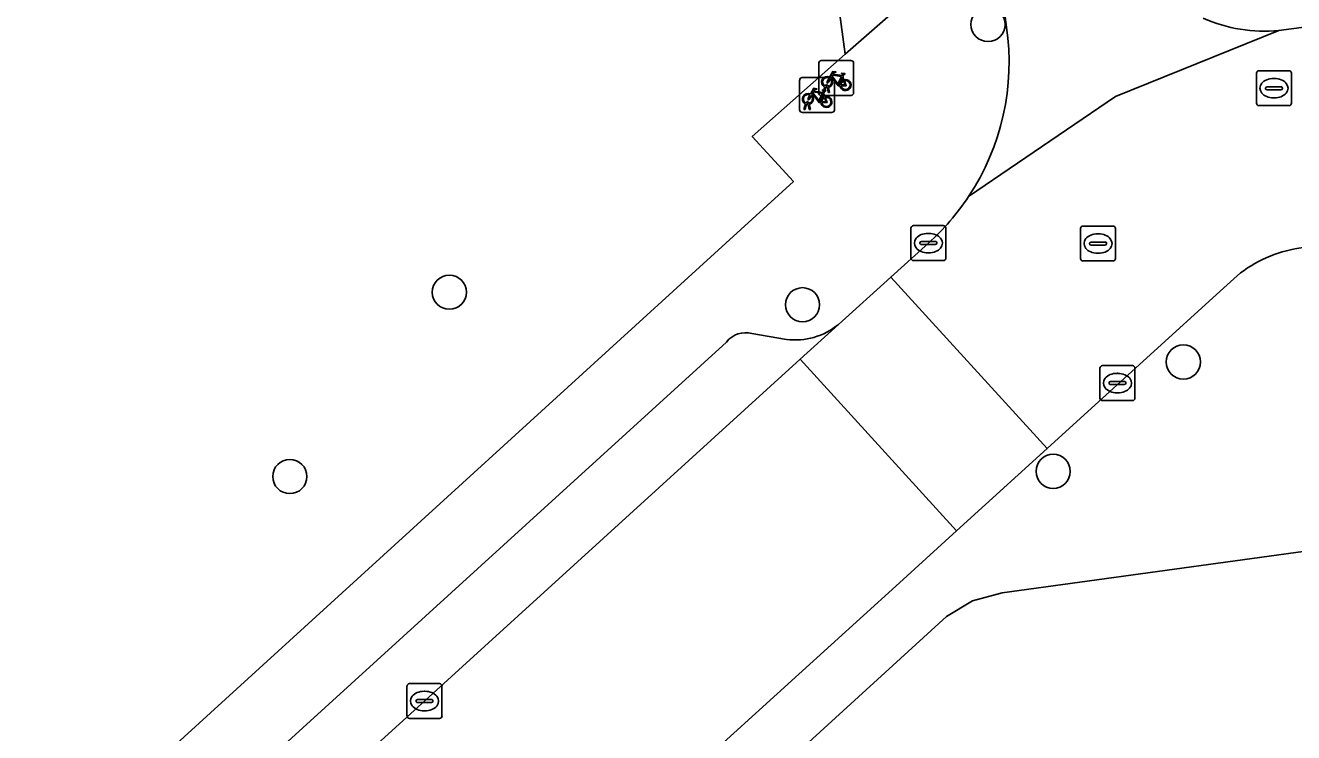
# Model space of a CAD drawing. Extents: x 163147 to 163550, y 380933 to 381639.
# Drawn here: x 163247.22 to 163283.48, y 381273.27 to 381293.5 of the extents above; entities that cross this region are included whole.
import ezdxf

# ---------------------------------------------------------------- set-up
doc = ezdxf.new("R2010")
doc.units = 0
for name, color, linetype in [('IMGEO_Boom', 7, 'Continuous'), ('IMGEO_Erf', 7, 'Continuous'), ('IMGEO_Fietsenrek', 7, 'Continuous'), ('IMGEO_Kolk', 7, 'Continuous'), ('IMGEO_Parkeervlak_open', 7, 'Continuous'), ('IMGEO_Rijbaan_lokaal_open', 7, 'Continuous'), ('IMGEO_Rioolput', 7, 'Continuous'), ('IMGEO_Voetpad_open', 7, 'Continuous')]:
    doc.layers.add(name, color=color, linetype=linetype)

msp = doc.modelspace()

# ---------------------------------------------------------------- linework, layer by layer
at = {"layer": 'IMGEO_Boom'}
for centre in [(163274.742, 381293.528), (163259.341, 381285.869), (163269.438, 381285.511), (163280.328, 381283.875), (163276.605, 381280.745), (163254.778, 381280.597)]:
    msp.add_circle(centre, 0.489, dxfattribs=at)
at = {"layer": 'IMGEO_Erf'}
for points in [[(163198.814, 381224.874), (163226.368, 381250), (163269.177, 381289.036), (163267.999, 381290.328), (163270.661, 381292.68), (163258.396, 381383.641)], [(163307.649, 381280.326), (163304.953, 381279.953), (163305.514, 381275.891), (163303.016, 381275.546), (163300.285, 381275.168), (163299.722, 381279.239), (163297.285, 381278.902), (163294.624, 381278.534), (163295.192, 381274.427), (163292.843, 381274.103), (163292.658, 381274.078), (163292.832, 381272.79), (163290.147, 381272.418), (163289.582, 381276.503), (163286.921, 381276.136), (163286.609, 381278.441), (163286.554, 381278.836), (163284.028, 381278.488), (163275.144, 381277.265), (163274.301, 381277.041), (163273.554, 381276.589), (163260.303, 381264.494), (163260.154, 381264.566), (163247.371, 381253.054)]]:
    msp.add_lwpolyline(points, dxfattribs=at)
at = {"layer": 'IMGEO_Fietsenrek'}
for p, q in [((163269.9, 381291.571), (163269.9, 381292.412)), ((163269.9, 381292.412), (163269.9, 381291.571)), ((163269.975, 381292.496), (163270.816, 381292.496)), ((163270.816, 381292.496), (163269.975, 381292.496)), ((163270.9, 381292.421), (163270.9, 381291.58)), ((163270.9, 381291.58), (163270.9, 381292.421)), ((163270.587, 381292.045), (163270.623, 381291.95)), ((163269.353, 381291.088), (163269.353, 381291.929)), ((163269.353, 381291.929), (163269.353, 381291.088)), ((163269.428, 381292.013), (163270.269, 381292.013)), ((163270.269, 381292.013), (163269.428, 381292.013)), ((163270.027, 381291.58), (163270.066, 381291.74)), ((163270.096, 381291.728), (163270.061, 381291.58)), ((163270.138, 381291.752), (163270.137, 381291.756)), ((163270.179, 381291.58), (163270.145, 381291.722)), ((163270.169, 381291.763), (163270.17, 381291.756)), ((163270.177, 381291.726), (163270.212, 381291.58)), ((163270.353, 381291.938), (163270.353, 381291.097)), ((163270.353, 381291.097), (163270.353, 381291.938)), ((163270.825, 381291.496), (163269.984, 381291.496)), ((163269.984, 381291.496), (163270.825, 381291.496)), ((163270.061, 381291.58), (163270.027, 381291.58)), ((163270.04, 381291.562), (163270.076, 381291.467)), ((163270.212, 381291.58), (163270.179, 381291.58)), ((163270.278, 381291.013), (163269.437, 381291.013)), ((163269.437, 381291.013), (163270.278, 381291.013)), ((163269.48, 381291.097), (163269.519, 381291.257)), ((163269.514, 381291.097), (163269.48, 381291.097)), ((163269.549, 381291.245), (163269.514, 381291.097)), ((163269.591, 381291.269), (163269.59, 381291.273)), ((163269.632, 381291.097), (163269.598, 381291.239)), ((163269.622, 381291.28), (163269.623, 381291.273)), ((163269.63, 381291.243), (163269.665, 381291.097)), ((163269.665, 381291.097), (163269.632, 381291.097))]:
    msp.add_line(p, q, dxfattribs=at)
for points in [[(163270.213, 381292.022), (163270.308, 381292.186), (163270.394, 381292.172), (163270.396, 381292.163), (163270.34, 381292.152), (163270.313, 381292.107), (163270.569, 381292.066)], [(163270.556, 381292.041), (163270.299, 381292.082), (163270.282, 381292.053), (163270.449, 381291.833), (163270.556, 381292.041)], [(163270.569, 381292.066), (163270.594, 381292.115), (163270.588, 381292.119), (163270.565, 381292.123), (163270.553, 381292.13), (163270.552, 381292.133), (163270.554, 381292.138), (163270.649, 381292.123), (163270.651, 381292.113), (163270.641, 381292.1), (163270.629, 381292.094), (163270.615, 381292.1), (163270.587, 381292.045)], [(163269.666, 381291.539), (163269.761, 381291.703), (163269.847, 381291.689), (163269.849, 381291.68), (163269.793, 381291.669), (163269.766, 381291.624), (163270.022, 381291.583)], [(163270.234, 381291.97), (163270.182, 381291.88), (163270.142, 381291.855), (163270.143, 381291.902), (163270.198, 381291.996)], [(163270.509, 381291.778), (163270.459, 381291.778), (163270.268, 381292.029), (163270.249, 381291.997)], [(163270.604, 381291.943), (163270.574, 381292.02), (163270.465, 381291.802), (163270.508, 381291.802)], [(163270.538, 381291.802), (163270.658, 381291.801), (163270.614, 381291.915)], [(163270.634, 381291.922), (163270.689, 381291.777), (163270.539, 381291.777)], [(163269.687, 381291.487), (163269.635, 381291.397), (163269.595, 381291.372), (163269.596, 381291.419), (163269.651, 381291.513)], [(163269.962, 381291.295), (163269.912, 381291.295), (163269.721, 381291.546), (163269.702, 381291.514)], [(163270.009, 381291.558), (163269.752, 381291.599), (163269.735, 381291.57), (163269.902, 381291.35), (163270.009, 381291.558)], [(163270.057, 381291.46), (163270.027, 381291.537), (163269.918, 381291.319), (163269.961, 381291.319)], [(163269.991, 381291.319), (163270.111, 381291.318), (163270.067, 381291.432)], [(163270.087, 381291.439), (163270.142, 381291.294), (163269.992, 381291.294)], [(163270.022, 381291.583), (163270.047, 381291.632), (163270.041, 381291.636), (163270.018, 381291.64), (163270.006, 381291.647), (163270.005, 381291.65), (163270.007, 381291.655), (163270.102, 381291.64), (163270.104, 381291.63), (163270.094, 381291.617), (163270.082, 381291.611), (163270.068, 381291.617), (163270.04, 381291.562)]]:
    msp.add_lwpolyline(points, dxfattribs=at)
for centre, radius, start, end in [((163269.978, 381292.418), 0.0779, 92.4484, 184.2845), ((163269.978, 381292.418), 0.0779, 92.4484, 184.2845), ((163270.822, 381292.418), 0.0779, 2.4484, 94.2845), ((163270.822, 381292.418), 0.0779, 2.4484, 94.2845), ((163270.14, 381291.881), 0.159, 62.6766, 242.1369), ((163269.431, 381291.935), 0.0779, 92.4484, 184.2845), ((163269.431, 381291.935), 0.0779, 92.4484, 184.2845), ((163270.14, 381291.881), 0.129, 63.3192, 238.903), ((163270.12, 381291.752), 0.0499, 12.8025, 158.6934), ((163270.14, 381291.881), 0.159, 253.9967, 271.7867), ((163270.12, 381291.752), 0.0174, 12.8025, 163.4502), ((163270.14, 381291.881), 0.129, 253.415, 269.0204), ((163270.14, 381291.881), 0.129, 283.6043, 43.4302), ((163270.14, 381291.881), 0.159, 283.5766, 46.6042), ((163270.275, 381291.935), 0.0779, 2.4484, 94.2845), ((163270.275, 381291.935), 0.0779, 2.4484, 94.2845), ((163270.667, 381291.797), 0.159, 113.3408, 178.3217), ((163270.667, 381291.797), 0.159, 187.0065, 105.7708), ((163270.667, 381291.797), 0.129, 113.923, 177.9556), ((163270.667, 381291.797), 0.129, 188.6715, 104.5883), ((163269.593, 381291.398), 0.159, 62.6766, 242.1369), ((163269.593, 381291.398), 0.129, 63.3192, 238.903), ((163269.573, 381291.269), 0.0499, 12.8025, 158.6934), ((163269.593, 381291.398), 0.129, 283.6043, 43.4302), ((163269.593, 381291.398), 0.159, 283.5766, 46.6042), ((163269.978, 381291.574), 0.0779, 182.4484, 274.2845), ((163269.978, 381291.574), 0.0779, 182.4484, 274.2845), ((163270.12, 381291.314), 0.159, 113.3408, 178.3217), ((163270.12, 381291.314), 0.159, 187.0065, 105.7708), ((163270.12, 381291.314), 0.129, 113.923, 177.9556), ((163270.12, 381291.314), 0.129, 188.6715, 104.5883), ((163270.822, 381291.574), 0.0779, 272.4484, 4.2845), ((163270.822, 381291.574), 0.0779, 272.4484, 4.2845), ((163269.431, 381291.091), 0.0779, 182.4484, 274.2845), ((163269.431, 381291.091), 0.0779, 182.4484, 274.2845), ((163269.593, 381291.398), 0.159, 253.9967, 271.7867), ((163269.573, 381291.269), 0.0174, 12.8025, 163.4502), ((163269.593, 381291.398), 0.129, 253.415, 269.0204), ((163270.275, 381291.091), 0.0779, 272.4484, 4.2845), ((163270.275, 381291.091), 0.0779, 272.4484, 4.2845)]:
    msp.add_arc(centre, radius, start, end, dxfattribs=at)
at = {"layer": 'IMGEO_Kolk'}
for p, q in [((163272.537, 381286.848), (163272.537, 381287.7)), ((163272.612, 381287.774), (163273.464, 381287.774)), ((163273.538, 381287.7), (163273.538, 381286.848)), ((163273.025, 381287.554), (163273.05, 381287.554)), ((163272.796, 381287.268), (163272.796, 381287.28)), ((163273.234, 381287.231), (163272.836, 381287.231)), ((163272.839, 381287.317), (163273.237, 381287.317)), ((163273.048, 381286.994), (163273.023, 381286.994)), ((163273.28, 381287.28), (163273.28, 381287.268)), ((163273.464, 381286.774), (163272.612, 381286.774)), ((163278.018, 381283.769), (163278.87, 381283.769)), ((163277.943, 381282.843), (163277.943, 381283.695)), ((163278.431, 381283.549), (163278.456, 381283.549)), ((163278.944, 381283.695), (163278.944, 381282.843)), ((163278.202, 381283.263), (163278.202, 381283.275)), ((163278.64, 381283.226), (163278.242, 381283.226)), ((163278.245, 381283.312), (163278.643, 381283.312)), ((163278.454, 381282.989), (163278.429, 381282.989)), ((163278.686, 381283.275), (163278.686, 381283.263)), ((163278.87, 381282.769), (163278.018, 381282.769)), ((163258.203, 381274.673), (163259.055, 381274.673)), ((163258.128, 381273.747), (163258.128, 381274.599)), ((163258.616, 381274.453), (163258.641, 381274.453)), ((163259.129, 381274.599), (163259.129, 381273.747)), ((163258.387, 381274.167), (163258.387, 381274.179)), ((163258.825, 381274.13), (163258.427, 381274.13)), ((163258.43, 381274.216), (163258.828, 381274.216)), ((163258.871, 381274.179), (163258.871, 381274.167)), ((163259.055, 381273.673), (163258.203, 381273.673)), ((163258.639, 381273.893), (163258.614, 381273.893))]:
    msp.add_line(p, q, dxfattribs=at)
for points in [[(163272.537, 381286.848), (163272.537, 381287.7)], [(163272.612, 381287.774), (163273.464, 381287.774)], [(163273.538, 381287.7), (163273.538, 381286.848)], [(163273.464, 381286.774), (163272.612, 381286.774)], [(163278.018, 381283.769), (163278.87, 381283.769)], [(163277.943, 381282.843), (163277.943, 381283.695)], [(163278.944, 381283.695), (163278.944, 381282.843)], [(163278.87, 381282.769), (163278.018, 381282.769)], [(163258.203, 381274.673), (163259.055, 381274.673)], [(163258.128, 381273.747), (163258.128, 381274.599)], [(163259.129, 381274.599), (163259.129, 381273.747)], [(163259.055, 381273.673), (163258.203, 381273.673)]]:
    msp.add_lwpolyline(points, dxfattribs=at)
for centre, radius, start, end in [((163272.614, 381287.698), 0.0765, 91.552, 178.448), ((163272.614, 381287.698), 0.0765, 91.552, 178.448), ((163273.462, 381287.698), 0.0765, 1.552, 88.448), ((163273.462, 381287.698), 0.0765, 1.552, 88.448), ((163272.836, 381287.277), 0.0403, 85.8775, 175.7526), ((163272.833, 381287.267), 0.0366, 178.938, 274.7102), ((163273.237, 381287.274), 0.043, 264.8664, 352.4533), ((163273.241, 381287.279), 0.0386, 1.7309, 96.639), ((163272.614, 381286.85), 0.0765, 181.552, 268.448), ((163272.614, 381286.85), 0.0765, 181.552, 268.448), ((163273.462, 381286.85), 0.0765, 271.552, 358.448), ((163273.462, 381286.85), 0.0765, 271.552, 358.448), ((163278.02, 381283.693), 0.0765, 91.552, 178.448), ((163278.02, 381283.693), 0.0765, 91.552, 178.448), ((163278.868, 381283.693), 0.0765, 1.552, 88.448), ((163278.868, 381283.693), 0.0765, 1.552, 88.448), ((163278.242, 381283.272), 0.0403, 85.8775, 175.7526), ((163278.239, 381283.262), 0.0366, 178.938, 274.7102), ((163278.643, 381283.269), 0.043, 264.8664, 352.4533), ((163278.647, 381283.274), 0.0386, 1.7309, 96.639), ((163278.02, 381282.845), 0.0765, 181.552, 268.448), ((163278.02, 381282.845), 0.0765, 181.552, 268.448), ((163278.868, 381282.845), 0.0765, 271.552, 358.448), ((163278.868, 381282.845), 0.0765, 271.552, 358.448), ((163258.205, 381274.597), 0.0765, 91.552, 178.448), ((163258.205, 381274.597), 0.0765, 91.552, 178.448), ((163259.053, 381274.597), 0.0765, 1.552, 88.448), ((163259.053, 381274.597), 0.0765, 1.552, 88.448), ((163258.427, 381274.176), 0.0403, 85.8775, 175.7526), ((163258.424, 381274.166), 0.0366, 178.938, 274.7102), ((163258.828, 381274.173), 0.043, 264.8664, 352.4533), ((163258.832, 381274.178), 0.0386, 1.7309, 96.639), ((163258.205, 381273.749), 0.0765, 181.552, 268.448), ((163258.205, 381273.749), 0.0765, 181.552, 268.448), ((163259.053, 381273.749), 0.0765, 271.552, 358.448), ((163259.053, 381273.749), 0.0765, 271.552, 358.448)]:
    msp.add_arc(centre, radius, start, end, dxfattribs=at)
for centre, major_axis, ratio, start_param, end_param in [((163273.024, 381287.274), (-0.387, 0.002), 0.722429, 4.712389, 7.853982), ((163273.049, 381287.274), (-0.39, 0.002), 0.717154, 1.570796, 4.712389), ((163278.43, 381283.269), (-0.387, 0.002), 0.722429, 4.712389, 7.853982), ((163278.455, 381283.269), (-0.39, 0.002), 0.717154, 1.570796, 4.712389), ((163258.615, 381274.173), (-0.387, 0.002), 0.722429, 4.712389, 7.853982), ((163258.64, 381274.173), (-0.39, 0.002), 0.717154, 1.570796, 4.712389)]:
    msp.add_ellipse(centre, major_axis=major_axis, ratio=ratio, start_param=start_param, end_param=end_param, dxfattribs=at)
at = {"layer": 'IMGEO_Parkeervlak_open'}
for points in [[(163243.582, 381260.479), (163269.371, 381283.951), (163270.465, 381284.947)], [(163267.264, 381284.445), (163244.41, 381263.628)], [(163268.976, 381284.517), (163267.993, 381284.687)]]:
    msp.add_lwpolyline(points, dxfattribs=at)
for centre, radius, start, end in [((163269.223, 381286.455), 1.953, 262.7332, 309.4826), ((163267.809, 381284.022), 0.69, 74.5203, 142.2081)]:
    msp.add_arc(centre, radius, start, end, dxfattribs=at)
at = {"layer": 'IMGEO_Rijbaan_lokaal_open'}
for points in [[(163274.458, 381325.136), (163274.353, 381325.906), (163270.911, 381325.441), (163271.581, 381320.516), (163272.41, 381313.953), (163272.571, 381312.676), (163275.235, 381293.74), (163275.274, 381293.457)], [(163331.743, 381293.09), (163330.836, 381299.757), (163284.351, 381293.529), (163283.061, 381293.356), (163278.384, 381291.467), (163274.185, 381288.606)], [(163274.185, 381288.606), (163278.384, 381291.467), (163283.061, 381293.356)], [(163273.039, 381287.273), (163271.964, 381286.302), (163276.429, 381281.397), (163281.482, 381285.994), (163281.963, 381286.424)]]:
    msp.add_lwpolyline(points, dxfattribs=at)
for points in [[(163276.429, 381281.397), (163271.964, 381286.302), (163270.465, 381284.947), (163269.371, 381283.951), (163273.84, 381279.042)], [(163256.395, 381263.184), (163261.385, 381267.72), (163269.336, 381274.944), (163272.106, 381277.464), (163273.84, 381279.042), (163269.371, 381283.951), (163243.582, 381260.479), (163233.963, 381251.702), (163232.1, 381250), (163219.487, 381238.478), (163223.919, 381233.668), (163235.706, 381244.458), (163238.786, 381247.234), (163239.4, 381247.963), (163247.004, 381254.649)]]:
    msp.add_lwpolyline(points, close=True, dxfattribs=at)
for centre, radius, start, end in [((163282.648, 381297.642), 4.306, 246.0123, 275.5099), ((163268.344, 381292.465), 7.001, 326.5499, 8.145), ((163268.306, 381292.501), 7.052, 312.1538, 326.4739), ((163284.234, 381283.379), 3.798, 97.2723, 126.7163)]:
    msp.add_arc(centre, radius, start, end, dxfattribs=at)
at = {"layer": 'IMGEO_Rioolput'}
for p, q in [((163282.418, 381291.281), (163282.418, 381292.133)), ((163282.493, 381292.207), (163283.345, 381292.207)), ((163283.419, 381292.133), (163283.419, 381291.281)), ((163282.677, 381291.701), (163282.677, 381291.713)), ((163282.72, 381291.75), (163283.118, 381291.75)), ((163282.906, 381291.987), (163282.931, 381291.987)), ((163283.161, 381291.713), (163283.161, 381291.701)), ((163283.115, 381291.664), (163282.717, 381291.664)), ((163282.929, 381291.427), (163282.904, 381291.427)), ((163283.345, 381291.207), (163282.493, 381291.207)), ((163277.387, 381286.837), (163277.387, 381287.689)), ((163277.462, 381287.763), (163278.314, 381287.763)), ((163278.388, 381287.689), (163278.388, 381286.837)), ((163277.875, 381287.543), (163277.9, 381287.543)), ((163277.646, 381287.257), (163277.646, 381287.269)), ((163278.084, 381287.22), (163277.686, 381287.22)), ((163277.689, 381287.306), (163278.087, 381287.306)), ((163277.898, 381286.983), (163277.873, 381286.983)), ((163278.13, 381287.269), (163278.13, 381287.257)), ((163278.314, 381286.763), (163277.462, 381286.763))]:
    msp.add_line(p, q, dxfattribs=at)
for points in [[(163282.418, 381291.281), (163282.418, 381292.133)], [(163282.493, 381292.207), (163283.345, 381292.207)], [(163283.419, 381292.133), (163283.419, 381291.281)], [(163283.345, 381291.207), (163282.493, 381291.207)], [(163277.387, 381286.837), (163277.387, 381287.689)], [(163277.462, 381287.763), (163278.314, 381287.763)], [(163278.388, 381287.689), (163278.388, 381286.837)], [(163278.314, 381286.763), (163277.462, 381286.763)]]:
    msp.add_lwpolyline(points, dxfattribs=at)
for centre, radius, start, end in [((163282.495, 381292.131), 0.0765, 91.552, 178.448), ((163282.495, 381292.131), 0.0765, 91.552, 178.448), ((163283.343, 381292.131), 0.0765, 1.552, 88.448), ((163283.343, 381292.131), 0.0765, 1.552, 88.448), ((163282.717, 381291.71), 0.0403, 85.8775, 175.7526), ((163282.714, 381291.7), 0.0366, 178.938, 274.7102), ((163283.118, 381291.707), 0.043, 264.8664, 352.4533), ((163283.122, 381291.712), 0.0386, 1.7309, 96.639), ((163282.495, 381291.283), 0.0765, 181.552, 268.448), ((163282.495, 381291.283), 0.0765, 181.552, 268.448), ((163283.343, 381291.283), 0.0765, 271.552, 358.448), ((163283.343, 381291.283), 0.0765, 271.552, 358.448), ((163277.464, 381287.687), 0.0765, 91.552, 178.448), ((163277.464, 381287.687), 0.0765, 91.552, 178.448), ((163278.312, 381287.687), 0.0765, 1.552, 88.448), ((163278.312, 381287.687), 0.0765, 1.552, 88.448), ((163277.686, 381287.266), 0.0403, 85.8775, 175.7526), ((163277.683, 381287.256), 0.0366, 178.938, 274.7102), ((163278.087, 381287.263), 0.043, 264.8664, 352.4533), ((163278.091, 381287.268), 0.0386, 1.7309, 96.639), ((163277.464, 381286.839), 0.0765, 181.552, 268.448), ((163277.464, 381286.839), 0.0765, 181.552, 268.448), ((163278.312, 381286.839), 0.0765, 271.552, 358.448), ((163278.312, 381286.839), 0.0765, 271.552, 358.448)]:
    msp.add_arc(centre, radius, start, end, dxfattribs=at)
for centre, major_axis, ratio, start_param, end_param in [((163282.905, 381291.707), (-0.387, 0.002), 0.722429, 4.712389, 7.853982), ((163282.93, 381291.707), (-0.39, 0.002), 0.717154, 1.570796, 4.712389), ((163277.874, 381287.263), (-0.387, 0.002), 0.722429, 4.712389, 7.853982), ((163277.899, 381287.263), (-0.39, 0.002), 0.717154, 1.570796, 4.712389)]:
    msp.add_ellipse(centre, major_axis=major_axis, ratio=ratio, start_param=start_param, end_param=end_param, dxfattribs=at)
at = {"layer": 'IMGEO_Voetpad_open'}
for points in [[(163253.303, 381443.603), (163250.513, 381464.074), (163247.511, 381464.766), (163252.186, 381429.92), (163252.391, 381428.393), (163258.396, 381383.641), (163270.661, 381292.68), (163273.542, 381295.213)], [(163274.445, 381294.744), (163273.542, 381295.213), (163270.661, 381292.68), (163267.999, 381290.328), (163269.177, 381289.036), (163226.368, 381250), (163198.814, 381224.874), (163198.345, 381224.43), (163196.155, 381222.433), (163195.966, 381221.793), (163195.623, 381221.889), (163184.654, 381211.837), (163184.293, 381211.571), (163180.662, 381208.276), (163184.073, 381206.12), (163198.3, 381219.123)], [(163275.274, 381293.457), (163275.235, 381293.74)], [(163283.061, 381293.356), (163284.351, 381293.529)], [(163273.554, 381276.589), (163274.301, 381277.041), (163275.144, 381277.265), (163284.028, 381278.488), (163286.554, 381278.836), (163285.926, 381283.381), (163285.634, 381285.611), (163285.037, 381287.407), (163283.753, 381287.147)], [(163270.465, 381284.947), (163271.964, 381286.302), (163273.039, 381287.273)], [(163281.963, 381286.424), (163281.482, 381285.994), (163276.429, 381281.397), (163273.84, 381279.042), (163272.106, 381277.464), (163269.336, 381274.944), (163261.385, 381267.72), (163256.395, 381263.184), (163247.004, 381254.649), (163245.557, 381252)], [(163244.41, 381263.628), (163267.264, 381284.445)], [(163267.993, 381284.687), (163268.976, 381284.517)], [(163245.431, 381251.086), (163247.371, 381253.054), (163260.154, 381264.566), (163260.303, 381264.494), (163273.554, 381276.589)]]:
    msp.add_lwpolyline(points, dxfattribs=at)
for centre, radius, start, end in [((163282.648, 381297.642), 4.306, 246.0123, 275.5099), ((163268.344, 381292.465), 7.001, 326.5499, 8.145), ((163268.306, 381292.501), 7.052, 312.1538, 326.4739), ((163284.234, 381283.379), 3.798, 97.2723, 126.7163), ((163269.223, 381286.455), 1.953, 262.7332, 309.4826), ((163267.809, 381284.022), 0.69, 74.5203, 142.2081)]:
    msp.add_arc(centre, radius, start, end, dxfattribs=at)

doc.saveas('drawing.dxf')
